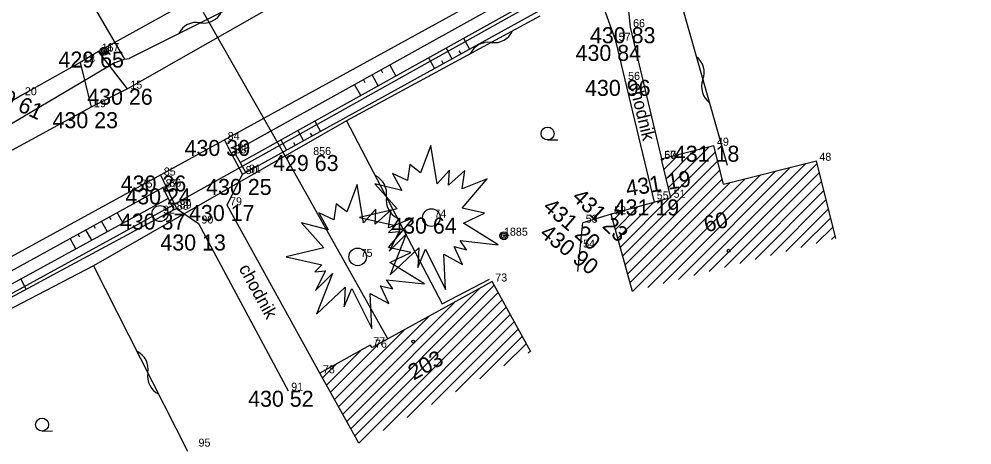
# Model space of a CAD drawing. Extents: x -559180 to -551373, y -1076947 to -1072071.
# Drawn here: x -554541.7 to -554482.2, y -1072817.4 to -1072790.9 of the extents above; entities that cross this region are included whole.
import ezdxf

# ---------------------------------------------------------------- set-up
doc = ezdxf.new("R2010")
doc.units = 0
for name, color, linetype in [('12_PLOTY', 7, 'Continuous'), ('13_PLOTY', 7, 'Continuous'), ('14_BUDOVY', 7, 'Continuous'), ('17_KOMUNIKACE', 7, 'Continuous'), ('18_POLOHOPIS', 7, 'Continuous'), ('1_VODA_ZN', 7, 'Continuous'), ('20_EL_ZN', 7, 'Continuous'), ('26_SRAFY', 7, 'Continuous'), ('27_HRANA_PATA', 7, 'Continuous'), ('2_VODOVOD', 7, 'Continuous'), ('30_SDEL_ZN', 7, 'Continuous'), ('32', 7, 'Continuous'), ('34_ZELEN', 7, 'Continuous'), ('3_BODY', 7, 'Continuous'), ('40_KANAL_ZN', 7, 'Continuous'), ('45_ZN_KULTURY', 7, 'Continuous'), ('47_ZN_STAV_OBJ$', 7, 'Continuous'), ('52_POPIS_UCELOVY', 7, 'Continuous'), ('54_C_POPISNA', 7, 'Continuous'), ('6_VYSKY', 7, 'Continuous'), ('kanal_stáv', 7, 'Continuous')]:
    doc.layers.add(name, color=color, linetype=linetype)

# ---------------------------------------------------------------- blocks, each defined once
blk = doc.blocks.new('POINT_DISPLAY')
blk.add_line((0, 0), (0, 0))
blk = doc.blocks.new('SLB')
at = {"layer": '20_EL_ZN'}
for radius in [0.25, 0.158, 0.05]:
    blk.add_circle((0, 0), radius, dxfattribs=at)
blk = doc.blocks.new('STJV')
at = {"layer": '34_ZELEN'}
blk.add_lwpolyline([(-4.477, 0), (-2.236, -0.499), (-2.682, -0.926), (-2.012, -0.869), (-2.627, -2.092), (-1.566, -1.04), (-2.57, -3.572), (-0.785, -1.893), (-0.841, -3.117), (-0.366, -1.979), (0.889, -4.483), (0.777, -2.291), (1.949, -2.917), (1.419, -1.808), (2.2, -2.006), (1.808, -1.437), (4.179, -1.694), (2.004, -0.356), (3.314, 0.27), (1.921, 0.582), (3.483, 2.432), (1.921, 1.806), (2.087, 2.944), (1.083, 2.034), (1.14, 2.972), (0.359, 2.119), (-0.033, 4.509), (-0.673, 2.802), (-1.343, 3.314), (-1.483, 2.318), (-2.431, 2.745), (-1.845, 1.692), (-3.519, 2.119), (-2.123, 0.554), (-4.477, 0)], dxfattribs=at)
blk.add_circle((0, 0), 0.55, dxfattribs=at)
blk = doc.blocks.new('SAK')
at = {"layer": '40_KANAL_ZN'}
blk.add_circle((0, 0), 0.5, dxfattribs=at)
blk = doc.blocks.new('ZAHRAD')
at = {"layer": '45_ZN_KULTURY'}
blk.add_line((0, 0), (0.65, 0.003), dxfattribs=at)
blk.add_circle((0, 0.403), 0.403, dxfattribs=at)
blk = doc.blocks.new('BZ')
at = {"layer": '47_ZN_STAV_OBJ$'}
blk.add_circle((0, 0), 0.0875, dxfattribs=at)
blk = doc.blocks.new('SDEP')
at = {"layer": '30_SDEL_ZN'}
for centre, radius, start, end in [((0.75, -1.001), 1.251, 53.1529, 126.84692), ((2.25, 1), 1.25, 233.13001, 306.86981)]:
    blk.add_arc(centre, radius, start, end, dxfattribs=at)

msp = doc.modelspace()

# ---------------------------------------------------------------- linework, layer by layer
at = {"layer": '12_PLOTY'}
for p, q in [((-554524.4, -1072785.98), (-554536.76, -1072792.88)), ((-554536.76, -1072792.88), (-554537.91, -1072793.57)), ((-554537.91, -1072793.57), (-554541.55, -1072795.61)), ((-554541.55, -1072795.61), (-554546.45, -1072798.46)), ((-554504.73, -1072803.04), (-554506.51, -1072803.57)), ((-554506.823, -1072806.606), (-554506.51, -1072803.57))]:
    msp.add_line(p, q, dxfattribs=at)
at = {"layer": '13_PLOTY'}
for p, q in [((-554519.419, -1072785.536), (-554534.84, -1072793.31)), ((-554509.18, -1072790.66), (-554521.26, -1072797.21)), ((-554535.729, -1072793.553), (-554535.134, -1072793.364)), ((-554535.134, -1072793.364), (-554534.84, -1072793.31)), ((-554535.729, -1072793.553), (-554554.117, -1072804.429)), ((-554521.26, -1072797.21), (-554537.07, -1072806.26)), ((-554537.07, -1072806.26), (-554547.81, -1072811.82))]:
    msp.add_line(p, q, dxfattribs=at)
at = {"layer": '14_BUDOVY'}
for p, q in [((-554498.31, -1072798.76), (-554501.6, -1072799.59)), ((-554497.705, -1072801.161), (-554498.31, -1072798.76)), ((-554501.6, -1072799.59), (-554501.02, -1072802.01)), ((-554497.705, -1072801.161), (-554491.91, -1072799.7)), ((-554490.688, -1072804.548), (-554491.91, -1072799.7)), ((-554501.02, -1072802.01), (-554504.73, -1072803.04)), ((-554503.392, -1072807.858), (-554504.73, -1072803.04)), ((-554512.16, -1072807.24), (-554519.67, -1072811.37)), ((-554509.751, -1072811.621), (-554512.16, -1072807.24)), ((-554519.79, -1072811.22), (-554522.93, -1072812.97)), ((-554519.67, -1072811.37), (-554519.79, -1072811.22)), ((-554520.496, -1072817.338), (-554522.93, -1072812.97))]:
    msp.add_line(p, q, dxfattribs=at)
at = {"layer": '17_KOMUNIKACE'}
for p, q in [((-554534.32, -1072801.37), (-554503.26, -1072784.31)), ((-554520.69, -1072787.1), (-554534.96, -1072795.2)), ((-554534.96, -1072795.2), (-554537.23, -1072796.36)), ((-554537.23, -1072796.36), (-554558.9, -1072808.13)), ((-554574.12, -1072823.13), (-554534.32, -1072801.37))]:
    msp.add_line(p, q, dxfattribs=at)
at = {"layer": '18_POLOHOPIS'}
for p, q in [((-554503.96, -1072787.39), (-554503.55, -1072791.36)), ((-554501.13, -1072787.18), (-554497.48, -1072799.97)), ((-554504.45, -1072792.21), (-554505.8, -1072788.44)), ((-554536.868, -1072790.4), (-554535.134, -1072793.364)), ((-554503.55, -1072791.36), (-554501.596, -1072799.589)), ((-554503.86, -1072794.65), (-554504.45, -1072792.21)), ((-554534.96, -1072795.2), (-554536.76, -1072792.88)), ((-554537.91, -1072793.57), (-554537.23, -1072796.36)), ((-554502.027, -1072802.29), (-554503.86, -1072794.65)), ((-554521.26, -1072797.21), (-554515.29, -1072808.63)), ((-554528.45, -1072799.24), (-554528.887, -1072798.386)), ((-554528.28, -1072799.12), (-554528.45, -1072799.24)), ((-554527.76, -1072800.53), (-554528.45, -1072799.24)), ((-554527.55, -1072800.44), (-554528.28, -1072799.12)), ((-554527.76, -1072800.53), (-554527.55, -1072800.44)), ((-554532.888, -1072800.583), (-554532.53, -1072801.32)), ((-554528.73, -1072802.48), (-554527.76, -1072800.53)), ((-554532.53, -1072801.32), (-554532.75, -1072801.36)), ((-554532.75, -1072801.36), (-554532.06, -1072802.76)), ((-554532.53, -1072801.32), (-554531.88, -1072802.69)), ((-554532.06, -1072802.76), (-554531.88, -1072802.69)), ((-554531.88, -1072802.69), (-554530.52, -1072803.62)), ((-554522.93, -1072812.97), (-554528.73, -1072802.48)), ((-554530.52, -1072803.62), (-554524.91, -1072814.06)), ((-554537.07, -1072806.26), (-554531.197, -1072817.823)), ((-554515.29, -1072808.63), (-554512.33, -1072807.1))]:
    msp.add_line(p, q, dxfattribs=at)
at = {"layer": '26_SRAFY'}
for p, q in [((-554513.954, -1072792.05), (-554513.581, -1072792.726)), ((-554515.052, -1072792.66), (-554514.68, -1072793.333)), ((-554516.149, -1072793.27), (-554515.779, -1072793.94)), ((-554514.242, -1072792.827), (-554514.131, -1072793.029)), ((-554518.183, -1072794.401), (-554518.563, -1072793.719)), ((-554515.341, -1072793.435), (-554515.23, -1072793.636)), ((-554519.282, -1072795.012), (-554519.661, -1072794.329)), ((-554518.998, -1072794.229), (-554519.112, -1072794.024)), ((-554520.38, -1072795.623), (-554520.76, -1072794.94)), ((-554520.097, -1072794.839), (-554520.211, -1072794.634)), ((-554523.25, -1072797.219), (-554522.892, -1072797.867)), ((-554524.309, -1072797.808), (-554523.952, -1072798.453)), ((-554523.529, -1072797.966), (-554523.422, -1072798.16)), ((-554525.368, -1072798.397), (-554525.013, -1072799.039)), ((-554524.59, -1072798.553), (-554524.483, -1072798.746)), ((-554536.204, -1072804.13), (-554536.57, -1072803.466)), ((-554535.969, -1072803.395), (-554536.08, -1072803.195)), ((-554535.22, -1072803.594), (-554535.589, -1072802.925)), ((-554537.188, -1072804.667), (-554537.552, -1072804.007)), ((-554536.951, -1072803.935), (-554537.061, -1072803.736)), ((-554538.172, -1072805.203), (-554538.533, -1072804.548)), ((-554537.934, -1072804.475), (-554538.042, -1072804.277)), ((-554541.626, -1072807.086), (-554541.279, -1072807.729))]:
    msp.add_line(p, q, dxfattribs=at)
at = {"layer": '27_HRANA_PATA'}
for p, q in [((-554506.71, -1072787.13), (-554528.28, -1072799.12)), ((-554506.369, -1072787.832), (-554527.901, -1072799.805)), ((-554527.55, -1072800.44), (-554506.02, -1072788.55)), ((-554547.59, -1072809.54), (-554532.75, -1072801.36)), ((-554532.405, -1072802.06), (-554547.255, -1072810.155)), ((-554532.06, -1072802.76), (-554546.92, -1072810.77))]:
    msp.add_line(p, q, dxfattribs=at)
at = {"layer": '2_VODOVOD'}
for p in [(-554530.22, -1072790.41), (-554518.685, -1072810.828)]:
    msp.add_line(p, (-554524.88, -1072799.81), dxfattribs=at)
at = {"layer": '32'}
for p, q in [((-554501.442, -1072800.251), (-554500.504, -1072799.314)), ((-554501.305, -1072800.821), (-554499.559, -1072799.075)), ((-554501.168, -1072801.392), (-554498.613, -1072798.836)), ((-554501.032, -1072801.962), (-554498.213, -1072799.144)), ((-554504.007, -1072805.644), (-554498.071, -1072799.709)), ((-554501.578, -1072799.68), (-554501.45, -1072799.552)), ((-554499.567, -1072806.861), (-554492.573, -1072799.867)), ((-554498.611, -1072806.612), (-554491.867, -1072799.869)), ((-554503.853, -1072806.198), (-554497.929, -1072800.273)), ((-554501.479, -1072807.36), (-554494.464, -1072800.344)), ((-554500.523, -1072807.111), (-554493.518, -1072800.105)), ((-554497.654, -1072806.363), (-554491.725, -1072800.434)), ((-554503.699, -1072806.751), (-554497.786, -1072800.838)), ((-554503.546, -1072807.305), (-554497.3, -1072801.059)), ((-554503.392, -1072807.858), (-554496.355, -1072800.821)), ((-554502.436, -1072807.609), (-554495.409, -1072800.582)), ((-554496.698, -1072806.114), (-554491.583, -1072800.998)), ((-554495.742, -1072805.865), (-554491.44, -1072801.563)), ((-554504.314, -1072804.537), (-554502.081, -1072802.305)), ((-554504.16, -1072805.091), (-554501.102, -1072802.033)), ((-554494.786, -1072805.616), (-554491.298, -1072802.128)), ((-554504.622, -1072803.431), (-554504.039, -1072802.848)), ((-554504.468, -1072803.984), (-554503.06, -1072802.576)), ((-554493.829, -1072805.366), (-554491.156, -1072802.693)), ((-554492.873, -1072805.117), (-554491.013, -1072803.257)), ((-554491.917, -1072804.868), (-554490.871, -1072803.822)), ((-554490.961, -1072804.619), (-554490.729, -1072804.387)), ((-554521.002, -1072816.43), (-554512.037, -1072807.464)), ((-554521.255, -1072815.976), (-554512.958, -1072807.679)), ((-554520.749, -1072816.884), (-554511.786, -1072807.921)), ((-554521.508, -1072815.522), (-554514.529, -1072808.543)), ((-554520.496, -1072817.338), (-554511.535, -1072808.377)), ((-554518.985, -1072816.534), (-554511.284, -1072808.833)), ((-554521.761, -1072815.068), (-554516.101, -1072809.407)), ((-554517.474, -1072815.73), (-554511.033, -1072809.289)), ((-554515.963, -1072814.926), (-554510.782, -1072809.746)), ((-554522.014, -1072814.614), (-554517.672, -1072810.271)), ((-554514.452, -1072814.122), (-554510.531, -1072810.202)), ((-554522.267, -1072814.159), (-554519.243, -1072811.135)), ((-554512.94, -1072813.318), (-554510.281, -1072810.658)), ((-554511.429, -1072812.514), (-554510.03, -1072811.114)), ((-554522.52, -1072813.705), (-554520.343, -1072811.528)), ((-554509.918, -1072811.71), (-554509.779, -1072811.571)), ((-554522.773, -1072813.251), (-554521.94, -1072812.419))]:
    msp.add_line(p, q, dxfattribs=at)
at = {"layer": 'kanal_stáv'}
msp.add_lwpolyline([(-554211.63, -1072637.36), (-554252.71, -1072643.96), (-554272.41, -1072652.99), (-554296.03, -1072664.39), (-554307.43, -1072677), (-554325.75, -1072687.76), (-554359.23, -1072706.8), (-554394.89, -1072727.06), (-554464.39, -1072765.62), (-554508.8, -1072789.43), (-554533.01, -1072802.97), (-554568.24, -1072822.24), (-554587.98, -1072832.41), (-554601.02, -1072839.21), (-554624.92, -1072852.09), (-554662.69, -1072873.08), (-554684.61, -1072885), (-554705.04, -1072896.44), (-554749.99, -1072921.56), (-554804.76, -1072951.95)], dxfattribs=at)

# ---------------------------------------------------------------- block references
at = {"layer": '1_VODA_ZN'}
for p in [(-554503.55, -1072791.36), (-554504.45, -1072792.21), (-554536.76, -1072792.88), (-554536.4, -1072792.85), (-554537.91, -1072793.57), (-554503.86, -1072794.65), (-554541.55, -1072795.61), (-554534.96, -1072795.2), (-554525.464, -1072796.149), (-554537.23, -1072796.36), (-554528.88, -1072798.4), (-554528.45, -1072799.24), (-554528.28, -1072799.12), (-554498.31, -1072798.76), (-554523.35, -1072799.34), (-554501.6, -1072799.57), (-554501.6, -1072799.59), (-554491.91, -1072799.7), (-554527.55, -1072800.44), (-554532.87, -1072800.62), (-554527.76, -1072800.53), (-554534.32, -1072801.37), (-554532.75, -1072801.36), (-554532.53, -1072801.32), (-554502.07, -1072802.11), (-554501.02, -1072802.01), (-554532.06, -1072802.76), (-554531.88, -1072802.69), (-554528.73, -1072802.48), (-554532.92, -1072803), (-554515.97, -1072803.25), (-554504.73, -1072803.04), (-554530.52, -1072803.62), (-554506.51, -1072803.57), (-554511.43, -1072804.38), (-554506.67, -1072805.12), (-554520.57, -1072805.7), (-554512.16, -1072807.24), (-554519.79, -1072811.22), (-554519.67, -1072811.37), (-554522.93, -1072812.97), (-554524.91, -1072814.06)]:
    msp.add_blockref('POINT_DISPLAY', p, dxfattribs=at)
at = {"layer": '20_EL_ZN'}
for p in [(-554536.4, -1072792.85), (-554511.43, -1072804.38)]:
    msp.add_blockref('SLB', p, dxfattribs=at)
at = {"layer": '30_SDEL_ZN'}
for p, xscale, yscale, rotation in [((-554531.753, -1072791.754), 1.0000009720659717, 1.0000009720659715, 26.753336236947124), ((-554513.544, -1072793.026), 1.0000009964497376, 1.0000009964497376, 28.467219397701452), ((-554499.413, -1072793.198), 1.0000019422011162, 1.0000019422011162, -74.07234191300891), ((-554519.472, -1072800.63), 1.0000001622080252, 1.0000001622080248, -62.40087702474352), ((-554534.357, -1072811.602), 1.0000008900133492, 1.000000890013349, -63.073530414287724)]:
    msp.add_blockref('SDEP', p, dxfattribs=dict(at, xscale=xscale, yscale=yscale, rotation=rotation))
at = {"layer": '32'}
for p in [(-554503.392, -1072807.858), (-554520.496, -1072817.338)]:
    msp.add_blockref('POINT_DISPLAY', p, dxfattribs=at)
at = {"layer": '34_ZELEN'}
for p in [(-554515.97, -1072803.25), (-554520.57, -1072805.7)]:
    msp.add_blockref('STJV', p, dxfattribs=at)
at = {"layer": '40_KANAL_ZN'}
msp.add_blockref('SAK', (-554532.92, -1072803), dxfattribs=at)
at = {"layer": '45_ZN_KULTURY'}
for p in [(-554508.706, -1072798.401), (-554540.289, -1072816.576)]:
    msp.add_blockref('ZAHRAD', p, dxfattribs=at)
at = {"layer": '47_ZN_STAV_OBJ$'}
for p in [(-554497.392, -1072805.317), (-554517.102, -1072810.99)]:
    msp.add_blockref('BZ', p, dxfattribs=at)

# ---------------------------------------------------------------- texts
at = {"layer": '3_BODY'}
for s, p in [(' 66', (-554503.55, -1072791.36)), (' 57', (-554504.45, -1072792.21)), (' 16', (-554536.76, -1072792.88)), (' 17', (-554536.4, -1072792.85)), (' 18', (-554537.91, -1072793.57)), (' 56', (-554503.86, -1072794.65)), (' 20', (-554541.55, -1072795.61)), (' 15', (-554534.96, -1072795.2)), (' 19', (-554537.23, -1072796.36)), (' 84', (-554528.88, -1072798.4)), (' 83', (-554528.45, -1072799.24)), (' 82', (-554528.28, -1072799.12)), (' 49', (-554498.31, -1072798.76)), ('856', (-554523.35, -1072799.34)), (' 50', (-554501.6, -1072799.59)), (' 67', (-554501.6, -1072799.57)), (' 48', (-554491.91, -1072799.7)), (' 85', (-554532.87, -1072800.62)), (' 80', (-554527.76, -1072800.53)), (' 81', (-554527.55, -1072800.44)), (' 75', (-554534.32, -1072801.37)), (' 87', (-554532.75, -1072801.36)), (' 86', (-554532.53, -1072801.32)), (' 55', (-554502.07, -1072802.11)), (' 51', (-554501.02, -1072802.01)), (' 88', (-554532.06, -1072802.76)), (' 89', (-554531.88, -1072802.69)), (' 79', (-554528.73, -1072802.48)), (' 92', (-554532.92, -1072803)), (' 74', (-554515.97, -1072803.25)), (' 52', (-554504.73, -1072803.04)), (' 90', (-554530.52, -1072803.62)), (' 53', (-554506.51, -1072803.57)), ('1885', (-554511.43, -1072804.38)), (' 54', (-554506.67, -1072805.12)), (' 75', (-554520.57, -1072805.7)), (' 73', (-554512.16, -1072807.24)), (' 77', (-554519.79, -1072811.22)), (' 76', (-554519.67, -1072811.37)), (' 78', (-554522.93, -1072812.97)), (' 91', (-554524.91, -1072814.06)), (' 95', (-554530.7, -1072817.55))]:
    msp.add_text(s, height=0.5, dxfattribs=at).set_placement(p)
at = {"layer": '52_POPIS_UCELOVY'}
for rotation, p in [(283.59339, (-554503.618, -1072794.915)), (298.81868, (-554528.023, -1072806.421))]:
    msp.add_text('chodnik', height=0.8, rotation=rotation, dxfattribs=at).set_placement(p)
at = {"layer": '54_C_POPISNA'}
for s, rotation, p in [('60', 14.15018, (-554498.798, -1072804.177)), ('203', 28.80786, (-554517.073, -1072813.428))]:
    msp.add_text(s, height=1, rotation=rotation, dxfattribs=at).set_placement(p)
at = {"layer": '6_VYSKY'}
for s, p in [('430 83', (-554506.055, -1072792.36)), ('430 84', (-554506.955, -1072793.464)), ('429 65', (-554539.265, -1072793.88)), ('430 96', (-554506.365, -1072795.65)), ('430 26', (-554537.465, -1072796.2)), ('430 23', (-554539.634, -1072797.664)), ('430 30', (-554531.385, -1072799.4)), ('429 63', (-554525.855, -1072800.34)), ('431 18', (-554500.815, -1072799.76)), ('430 26', (-554535.375, -1072801.62)), ('430 25', (-554530.036, -1072801.834)), ('430 24', (-554535.086, -1072802.421)), ('431 19', (-554504.575, -1072803.11)), ('430 17', (-554531.107, -1072803.461)), ('430 37', (-554535.425, -1072804)), ('430 64', (-554518.475, -1072804.25)), ('430 13', (-554532.898, -1072805.303)), ('430 52', (-554527.415, -1072815.06))]:
    msp.add_text(s, height=1, dxfattribs=at).set_placement(p)
for s, rotation, p in [('429 61', 335.59053, (-554544.244, -1072795.486)), ('431 19', 9.09638, (-554503.734, -1072801.925)), ('431 23', 316.80924, (-554507.24, -1072802.055)), ('431 20', 319.25916, (-554509.061, -1072802.693)), ('430 90', 321.95132, (-554509.258, -1072804.363))]:
    msp.add_text(s, height=1, rotation=rotation, dxfattribs=at).set_placement(p)

doc.saveas('drawing.dxf')
